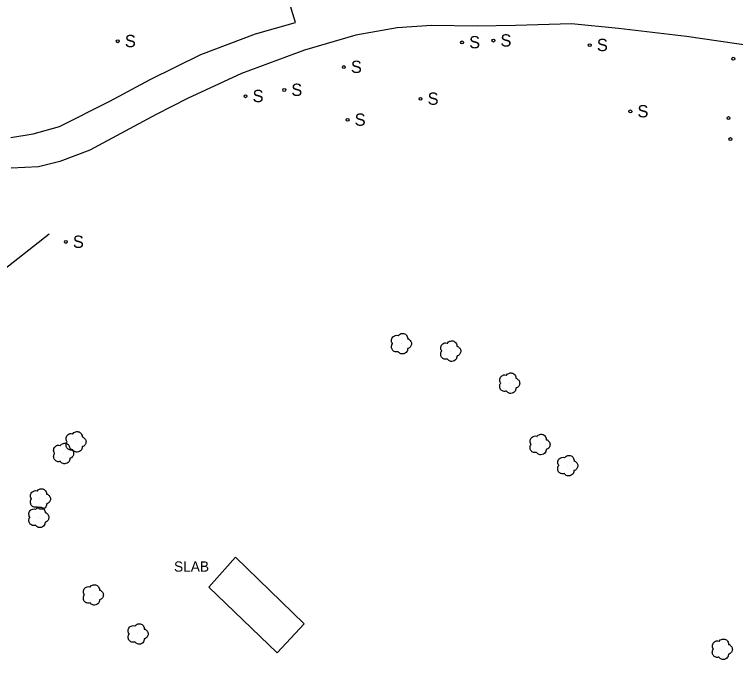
# Model space of a CAD drawing. Extents: x 368532 to 392481, y 10654822 to 10676899.
# Drawn here: x 372086.5 to 372438.5, y 10672236.2 to 10672551 of the extents above; entities that cross this region are included whole.
import ezdxf

# ---------------------------------------------------------------- set-up
doc = ezdxf.new("R2010")
doc.units = 0
for name, color, linetype in [('p_dtm slab', 7, 'Continuous'), ('p_road dirt road', 7, 'Continuous'), ('p_structure sign', 7, 'Continuous'), ('p_structure wall', 7, 'Continuous'), ('p_veg tree', 7, 'Continuous')]:
    doc.layers.add(name, color=color, linetype=linetype)

msp = doc.modelspace()

# ---------------------------------------------------------------- linework, layer by layer
at = {"layer": 'p_dtm slab'}
for p, q in [((372181.42, 10672271.52), (372194.46, 10672286.22)), ((372194.46, 10672286.22), (372227.94, 10672253.7)), ((372214.84, 10672239.46), (372181.42, 10672271.52)), ((372227.94, 10672253.7), (372214.84, 10672239.46))]:
    msp.add_line(p, q, dxfattribs=at)
at = {"layer": 'p_road dirt road'}
for p, q in [((372223.79, 10672547.03), (372219.58, 10672560.54)), ((372204.19, 10672541.48), (372223.79, 10672547.03)), ((372273.4, 10672544.45), (372253.24, 10672540.91)), ((372290.05, 10672545.61), (372273.4, 10672544.45)), ((372312.43, 10672545.24), (372290.05, 10672545.61)), ((372331.16, 10672545.55), (372312.43, 10672545.24)), ((372358.41, 10672546.37), (372331.16, 10672545.55)), ((372381.34, 10672544.12), (372358.41, 10672546.37)), ((372414.52, 10672540.22), (372381.34, 10672544.12)), ((372177.52, 10672531.44), (372204.19, 10672541.48)), ((372253.24, 10672540.91), (372228.19, 10672533.58)), ((372449.52, 10672535.01), (372414.52, 10672540.22)), ((372228.19, 10672533.58), (372197.29, 10672522.08)), ((372152.84, 10672519.29), (372177.52, 10672531.44)), ((372133.07, 10672508.7), (372152.84, 10672519.29)), ((372197.29, 10672522.08), (372171.01, 10672509.99)), ((372108.55, 10672496.27), (372133.07, 10672508.7)), ((372171.01, 10672509.99), (372155.66, 10672502.07)), ((372155.66, 10672502.07), (372123.28, 10672484.78)), ((372095.64, 10672492.67), (372108.55, 10672496.27)), ((372084.73, 10672490.89), (372095.64, 10672492.67)), ((372123.28, 10672484.78), (372108.76, 10672479.29)), ((372108.76, 10672479.29), (372098.36, 10672476.69)), ((372098.36, 10672476.69), (372084.99, 10672475.96))]:
    msp.add_line(p, q, dxfattribs=at)
at = {"layer": 'p_structure sign'}
for centre in [(372136.98, 10672537.9), (372305.01, 10672537.32), (372320.29, 10672538.19), (372367.34, 10672535.98), (372437.4, 10672529.35), (372247.29, 10672525.3), (372218.21, 10672514.11), (372199.31, 10672511.06), (372284.74, 10672509.78), (372387.15, 10672503.65), (372249.14, 10672499.54), (372435.06, 10672500.42), (372435.96, 10672490.17), (372111.62, 10672439.96)]:
    msp.add_circle(centre, 0.713, dxfattribs=at)
at = {"layer": 'p_structure wall'}
msp.add_line((371960.8, 10672332.25), (372103.45, 10672443.92), dxfattribs=at)
at = {"layer": 'p_veg tree'}
for p, q in [((372275.22, 10672390.35), (372275.22, 10672390.35)), ((372299.25, 10672386.72), (372299.25, 10672386.72)), ((372328.03, 10672371.08), (372328.03, 10672371.08)), ((372116.37, 10672342.47), (372116.37, 10672342.47)), ((372342.83, 10672341.17), (372342.83, 10672341.17)), ((372110.32, 10672336.78), (372110.32, 10672336.78)), ((372356.38, 10672330.85), (372356.38, 10672330.85)), ((372099, 10672314.57), (372099, 10672314.57)), ((372098.24, 10672305.64), (372098.24, 10672305.64)), ((372124.84, 10672267.78), (372124.84, 10672267.78)), ((372146.69, 10672248.72), (372146.69, 10672248.72)), ((372431.81, 10672241.26), (372431.81, 10672241.26))]:
    msp.add_line(p, q, dxfattribs=at)
for points in [[(372273.87, 10672386.41), (372272.31, 10672386.38), (372271, 10672387.31), (372270.59, 10672388.76), (372270.67, 10672389.61), (372271, 10672390.23), (372271.1, 10672390.34), (372271.04, 10672390.43), (372270.64, 10672391.3), (372270.93, 10672393.21), (372272.49, 10672394.33), (372273.79, 10672394.28), (372273.93, 10672394.24), (372274, 10672394.34), (372274.95, 10672395.1), (372276.56, 10672395.27), (372277.94, 10672394.33), (372278.39, 10672393.34), (372278.47, 10672392.8), (372278.45, 10672392.68), (372278.56, 10672392.69), (372279.17, 10672392.4), (372280.03, 10672391.46), (372280.3, 10672389.91), (372279.7, 10672388.65), (372278.76, 10672388.01), (372278.51, 10672387.94), (372278.46, 10672387.89), (372278.45, 10672387.82), (372278.41, 10672387.37), (372278.1, 10672386.45), (372277.18, 10672385.65), (372275.97, 10672385.3), (372274.45, 10672385.81), (372273.85, 10672386.42)], [(372297.91, 10672382.78), (372296.35, 10672382.75), (372295.04, 10672383.69), (372294.62, 10672385.13), (372294.71, 10672385.98), (372295.04, 10672386.6), (372295.14, 10672386.71), (372295.08, 10672386.81), (372294.68, 10672387.68), (372294.97, 10672389.59), (372296.52, 10672390.7), (372297.82, 10672390.65), (372297.96, 10672390.61), (372298.04, 10672390.71), (372298.99, 10672391.47), (372300.59, 10672391.64), (372301.98, 10672390.71), (372302.43, 10672389.71), (372302.5, 10672389.17), (372302.49, 10672389.06), (372302.6, 10672389.06), (372303.2, 10672388.78), (372304.07, 10672387.83), (372304.34, 10672386.28), (372303.74, 10672385.03), (372302.8, 10672384.38), (372302.55, 10672384.31), (372302.5, 10672384.26), (372302.49, 10672384.2), (372302.44, 10672383.75), (372302.14, 10672382.82), (372301.22, 10672382.03), (372300.01, 10672381.67), (372298.49, 10672382.18), (372297.89, 10672382.79)], [(372326.68, 10672367.14), (372325.13, 10672367.1), (372323.82, 10672368.04), (372323.4, 10672369.49), (372323.49, 10672370.34), (372323.82, 10672370.96), (372323.92, 10672371.07), (372323.85, 10672371.16), (372323.45, 10672372.03), (372323.75, 10672373.94), (372325.3, 10672375.06), (372326.6, 10672375.01), (372326.74, 10672374.97), (372326.81, 10672375.07), (372327.76, 10672375.83), (372329.37, 10672376), (372330.76, 10672375.06), (372331.21, 10672374.07), (372331.28, 10672373.53), (372331.27, 10672373.41), (372331.37, 10672373.42), (372331.98, 10672373.13), (372332.85, 10672372.19), (372333.11, 10672370.64), (372332.51, 10672369.38), (372331.58, 10672368.74), (372331.32, 10672368.67), (372331.27, 10672368.62), (372331.27, 10672368.55), (372331.22, 10672368.1), (372330.91, 10672367.18), (372330, 10672366.38), (372328.79, 10672366.03), (372327.27, 10672366.54), (372326.66, 10672367.15)], [(372115.02, 10672338.53), (372113.47, 10672338.5), (372112.16, 10672339.43), (372111.74, 10672340.88), (372111.83, 10672341.73), (372112.15, 10672342.35), (372112.25, 10672342.46), (372112.19, 10672342.55), (372111.79, 10672343.42), (372112.08, 10672345.33), (372113.64, 10672346.45), (372114.94, 10672346.4), (372115.08, 10672346.36), (372115.15, 10672346.46), (372116.1, 10672347.22), (372117.71, 10672347.39), (372119.1, 10672346.45), (372119.54, 10672345.46), (372119.62, 10672344.92), (372119.61, 10672344.8), (372119.71, 10672344.81), (372120.32, 10672344.52), (372121.18, 10672343.58), (372121.45, 10672342.03), (372120.85, 10672340.77), (372119.92, 10672340.13), (372119.66, 10672340.06), (372119.61, 10672340.01), (372119.6, 10672339.94), (372119.56, 10672339.49), (372119.25, 10672338.57), (372118.34, 10672337.77), (372117.12, 10672337.42), (372115.61, 10672337.93), (372115, 10672338.54)], [(372341.42, 10672337.25), (372339.87, 10672337.23), (372338.57, 10672338.19), (372338.17, 10672339.64), (372338.27, 10672340.49), (372338.61, 10672341.11), (372338.71, 10672341.22), (372338.65, 10672341.31), (372338.26, 10672342.19), (372338.58, 10672344.09), (372340.15, 10672345.19), (372341.45, 10672345.12), (372341.59, 10672345.07), (372341.66, 10672345.17), (372342.62, 10672345.92), (372344.23, 10672346.07), (372345.61, 10672345.11), (372346.04, 10672344.12), (372346.11, 10672343.57), (372346.09, 10672343.46), (372346.2, 10672343.46), (372346.8, 10672343.17), (372347.65, 10672342.21), (372347.9, 10672340.66), (372347.28, 10672339.41), (372346.34, 10672338.78), (372346.08, 10672338.71), (372346.03, 10672338.66), (372346.02, 10672338.6), (372345.97, 10672338.15), (372345.65, 10672337.23), (372344.73, 10672336.44), (372343.51, 10672336.11), (372342, 10672336.64), (372341.4, 10672337.26)], [(372108.97, 10672332.84), (372107.41, 10672332.8), (372106.1, 10672333.74), (372105.68, 10672335.19), (372105.77, 10672336.04), (372106.1, 10672336.66), (372106.2, 10672336.77), (372106.14, 10672336.86), (372105.74, 10672337.73), (372106.03, 10672339.64), (372107.58, 10672340.76), (372108.89, 10672340.71), (372109.03, 10672340.67), (372109.1, 10672340.76), (372110.05, 10672341.52), (372111.65, 10672341.69), (372113.04, 10672340.76), (372113.49, 10672339.77), (372113.57, 10672339.22), (372113.55, 10672339.11), (372113.66, 10672339.12), (372114.26, 10672338.83), (372115.13, 10672337.89), (372115.4, 10672336.34), (372114.8, 10672335.08), (372113.86, 10672334.44), (372113.61, 10672334.37), (372113.56, 10672334.32), (372113.55, 10672334.25), (372113.51, 10672333.8), (372113.2, 10672332.88), (372112.28, 10672332.08), (372111.07, 10672331.73), (372109.55, 10672332.24), (372108.95, 10672332.85)], [(372354.98, 10672326.93), (372353.42, 10672326.91), (372352.12, 10672327.87), (372351.72, 10672329.32), (372351.82, 10672330.17), (372352.16, 10672330.78), (372352.26, 10672330.89), (372352.2, 10672330.99), (372351.81, 10672331.86), (372352.13, 10672333.77), (372353.7, 10672334.86), (372355, 10672334.8), (372355.14, 10672334.75), (372355.21, 10672334.85), (372356.17, 10672335.59), (372357.78, 10672335.74), (372359.16, 10672334.79), (372359.59, 10672333.79), (372359.66, 10672333.25), (372359.64, 10672333.13), (372359.75, 10672333.14), (372360.35, 10672332.84), (372361.21, 10672331.89), (372361.45, 10672330.33), (372360.84, 10672329.09), (372359.89, 10672328.45), (372359.63, 10672328.39), (372359.58, 10672328.34), (372359.58, 10672328.28), (372359.53, 10672327.82), (372359.2, 10672326.9), (372358.28, 10672326.12), (372357.06, 10672325.78), (372355.55, 10672326.31), (372354.95, 10672326.93)], [(372097.65, 10672310.63), (372096.1, 10672310.6), (372094.79, 10672311.54), (372094.37, 10672312.98), (372094.46, 10672313.83), (372094.79, 10672314.45), (372094.89, 10672314.56), (372094.82, 10672314.66), (372094.42, 10672315.53), (372094.72, 10672317.44), (372096.27, 10672318.55), (372097.57, 10672318.51), (372097.71, 10672318.46), (372097.78, 10672318.56), (372098.73, 10672319.32), (372100.34, 10672319.49), (372101.73, 10672318.56), (372102.18, 10672317.56), (372102.25, 10672317.02), (372102.24, 10672316.91), (372102.34, 10672316.91), (372102.95, 10672316.63), (372103.82, 10672315.68), (372104.08, 10672314.13), (372103.48, 10672312.88), (372102.55, 10672312.23), (372102.29, 10672312.16), (372102.24, 10672312.11), (372102.24, 10672312.05), (372102.19, 10672311.6), (372101.88, 10672310.67), (372100.97, 10672309.88), (372099.76, 10672309.52), (372098.24, 10672310.03), (372097.63, 10672310.64)], [(372096.89, 10672301.71), (372095.34, 10672301.67), (372094.03, 10672302.61), (372093.61, 10672304.05), (372093.7, 10672304.9), (372094.03, 10672305.52), (372094.13, 10672305.64), (372094.06, 10672305.73), (372093.66, 10672306.6), (372093.96, 10672308.51), (372095.51, 10672309.62), (372096.81, 10672309.58), (372096.95, 10672309.53), (372097.02, 10672309.63), (372097.97, 10672310.39), (372099.58, 10672310.56), (372100.97, 10672309.63), (372101.42, 10672308.64), (372101.49, 10672308.09), (372101.48, 10672307.98), (372101.58, 10672307.98), (372102.19, 10672307.7), (372103.06, 10672306.75), (372103.32, 10672305.2), (372102.72, 10672303.95), (372101.79, 10672303.3), (372101.53, 10672303.23), (372101.48, 10672303.18), (372101.48, 10672303.12), (372101.43, 10672302.67), (372101.12, 10672301.74), (372100.21, 10672300.95), (372099, 10672300.59), (372097.48, 10672301.1), (372096.87, 10672301.71)], [(372123.49, 10672263.84), (372121.93, 10672263.8), (372120.62, 10672264.74), (372120.21, 10672266.19), (372120.3, 10672267.04), (372120.62, 10672267.66), (372120.72, 10672267.77), (372120.66, 10672267.86), (372120.26, 10672268.73), (372120.55, 10672270.64), (372122.11, 10672271.76), (372123.41, 10672271.71), (372123.55, 10672271.67), (372123.62, 10672271.77), (372124.57, 10672272.53), (372126.18, 10672272.69), (372127.56, 10672271.76), (372128.01, 10672270.77), (372128.09, 10672270.23), (372128.07, 10672270.11), (372128.18, 10672270.12), (372128.79, 10672269.83), (372129.65, 10672268.89), (372129.92, 10672267.34), (372129.32, 10672266.08), (372128.38, 10672265.44), (372128.13, 10672265.37), (372128.08, 10672265.32), (372128.07, 10672265.25), (372128.03, 10672264.8), (372127.72, 10672263.88), (372126.8, 10672263.08), (372125.59, 10672262.73), (372124.07, 10672263.24), (372123.47, 10672263.85)], [(372145.34, 10672244.78), (372143.79, 10672244.75), (372142.48, 10672245.69), (372142.06, 10672247.13), (372142.15, 10672247.98), (372142.48, 10672248.6), (372142.58, 10672248.71), (372142.51, 10672248.81), (372142.11, 10672249.68), (372142.41, 10672251.58), (372143.96, 10672252.7), (372145.26, 10672252.65), (372145.4, 10672252.61), (372145.47, 10672252.71), (372146.42, 10672253.47), (372148.03, 10672253.64), (372149.42, 10672252.71), (372149.87, 10672251.71), (372149.94, 10672251.17), (372149.93, 10672251.06), (372150.03, 10672251.06), (372150.64, 10672250.78), (372151.51, 10672249.83), (372151.77, 10672248.28), (372151.17, 10672247.03), (372150.24, 10672246.38), (372149.98, 10672246.31), (372149.93, 10672246.26), (372149.93, 10672246.2), (372149.88, 10672245.75), (372149.57, 10672244.82), (372148.66, 10672244.03), (372147.45, 10672243.67), (372145.93, 10672244.18), (372145.32, 10672244.79)], [(372430.4, 10672237.34), (372428.85, 10672237.33), (372427.55, 10672238.29), (372427.15, 10672239.74), (372427.25, 10672240.58), (372427.59, 10672241.2), (372427.69, 10672241.31), (372427.63, 10672241.4), (372427.24, 10672242.28), (372427.56, 10672244.18), (372429.13, 10672245.28), (372430.43, 10672245.21), (372430.57, 10672245.17), (372430.64, 10672245.27), (372431.6, 10672246.01), (372433.21, 10672246.16), (372434.59, 10672245.21), (372435.02, 10672244.21), (372435.09, 10672243.66), (372435.07, 10672243.55), (372435.18, 10672243.56), (372435.78, 10672243.26), (372436.63, 10672242.3), (372436.88, 10672240.75), (372436.26, 10672239.5), (372435.32, 10672238.87), (372435.06, 10672238.8), (372435.01, 10672238.76), (372435, 10672238.69), (372434.95, 10672238.24), (372434.63, 10672237.32), (372433.71, 10672236.54), (372432.49, 10672236.2), (372430.98, 10672236.73), (372430.38, 10672237.35)]]:
    msp.add_spline(points, degree=3, dxfattribs=at)

# ---------------------------------------------------------------- texts
at = {"layer": 'p_dtm slab'}
msp.add_text(' SLAB', height=5, dxfattribs=at).set_placement((372162.57, 10672279.09))
at = {"layer": 'p_structure sign'}
for p in [(372140.44, 10672535), (372308.47, 10672534.43), (372323.75, 10672535.29), (372370.8, 10672533.08), (372250.75, 10672522.4), (372221.67, 10672511.21), (372202.77, 10672508.17), (372288.2, 10672506.88), (372390.61, 10672500.75), (372252.6, 10672496.64), (372115.07, 10672437.06)]:
    msp.add_text('S', height=6, dxfattribs=at).set_placement(p)

doc.saveas('drawing.dxf')
